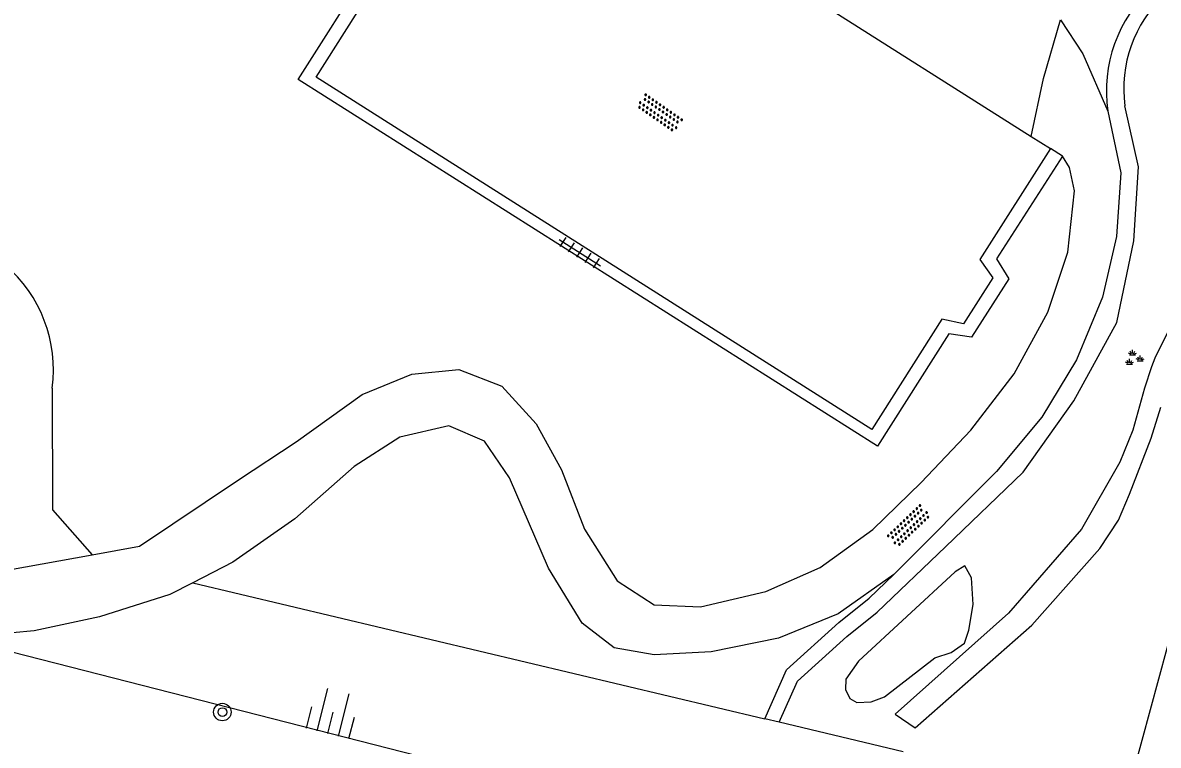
# Model space of a CAD drawing. Extents: x 125000 to 129004, y 397500 to 399008.
# Drawn here: x 126894 to 126945.8, y 398627.6 to 398660.6 of the extents above; entities that cross this region are included whole.
import ezdxf

# ---------------------------------------------------------------- set-up
doc = ezdxf.new("R2010")
doc.units = 0
for name, color, linetype in [('gg-afsc-hekwerk', 7, 'Continuous'), ('gg-knt-BGT kruinlijn', 7, 'Continuous'), ('gg-knt-bovenkant onderkant talud', 7, 'Continuous'), ('gg-knt-onverhard', 7, 'Continuous'), ('gg-knt-verharding', 7, 'Continuous'), ('gt-grn-groengrens', 7, 'Continuous'), ('gt-symb-boom', 7, 'Continuous'), ('gt-symb-groenvak', 7, 'Continuous'), ('gt-symb-overige verharding', 7, 'Continuous'), ('gt-symb-talud symbool', 7, 'Continuous'), ('gt-symb-tegel verharding', 7, 'Continuous')]:
    doc.layers.add(name, color=color, linetype=linetype)

# ---------------------------------------------------------------- blocks, each defined once
blk = doc.blocks.new('gt0-GRVAK')
at = {"layer": 'gt-symb-groenvak'}
for p, q in [((-0.11, 0.189), (-0.228, 0.24)), ((-0.182, 0.153), (0.088, 0.153)), ((-0.091, 0.211), (-0.156, 0.322)), ((-0.047, 0.214), (-0.047, 0.393)), ((-0.004, 0.211), (0.061, 0.322)), ((0.015, 0.189), (0.133, 0.24)), ((0.262, -0.052), (0.197, 0.059)), ((0.305, -0.049), (0.305, 0.13)), ((0.349, -0.052), (0.414, 0.059)), ((-0.245, -0.228), (-0.363, -0.177)), ((-0.318, -0.264), (-0.047, -0.264)), ((-0.226, -0.206), (-0.291, -0.095)), ((-0.183, -0.203), (-0.183, -0.024)), ((-0.139, -0.206), (-0.074, -0.095)), ((-0.12, -0.228), (-0.002, -0.177)), ((0.243, -0.074), (0.125, -0.023)), ((0.17, -0.11), (0.441, -0.11)), ((0.368, -0.074), (0.486, -0.023))]:
    blk.add_line(p, q, dxfattribs=at)
blk = doc.blocks.new('gt0-OVH')
at = {"layer": 'gt-symb-overige verharding'}
for points in [[(-0.972, 0.298), (-0.967, 0.308), (-0.965, 0.319), (-0.966, 0.33), (-0.971, 0.34), (-0.978, 0.348), (-0.988, 0.353), (-0.999, 0.355), (-1.01, 0.354), (-1.02, 0.349), (-1.028, 0.342), (-1.033, 0.332), (-1.035, 0.321), (-1.034, 0.31), (-1.029, 0.3), (-1.022, 0.292), (-1.012, 0.287), (-1.001, 0.285), (-0.99, 0.286), (-0.98, 0.291)], [(-0.872, 0.106), (-0.867, 0.116), (-0.865, 0.126), (-0.866, 0.137), (-0.871, 0.147), (-0.878, 0.156), (-0.888, 0.161), (-0.899, 0.163), (-0.91, 0.162), (-0.92, 0.157), (-0.928, 0.15), (-0.933, 0.14), (-0.935, 0.129), (-0.934, 0.118), (-0.929, 0.108), (-0.922, 0.1), (-0.912, 0.095), (-0.901, 0.092), (-0.89, 0.094), (-0.88, 0.098)], [(-0.772, 0.298), (-0.767, 0.308), (-0.765, 0.319), (-0.766, 0.33), (-0.771, 0.34), (-0.778, 0.348), (-0.788, 0.353), (-0.799, 0.355), (-0.81, 0.354), (-0.82, 0.349), (-0.828, 0.342), (-0.833, 0.332), (-0.835, 0.321), (-0.834, 0.31), (-0.829, 0.3), (-0.822, 0.292), (-0.812, 0.287), (-0.801, 0.285), (-0.79, 0.286), (-0.78, 0.291)], [(-0.672, 0.106), (-0.667, 0.116), (-0.665, 0.126), (-0.666, 0.137), (-0.671, 0.147), (-0.678, 0.156), (-0.688, 0.161), (-0.699, 0.163), (-0.71, 0.162), (-0.72, 0.157), (-0.728, 0.15), (-0.733, 0.14), (-0.735, 0.129), (-0.734, 0.118), (-0.729, 0.108), (-0.722, 0.1), (-0.712, 0.095), (-0.701, 0.092), (-0.69, 0.094), (-0.68, 0.098)], [(-0.572, 0.298), (-0.567, 0.308), (-0.565, 0.319), (-0.566, 0.33), (-0.571, 0.34), (-0.578, 0.348), (-0.588, 0.353), (-0.599, 0.355), (-0.61, 0.354), (-0.62, 0.349), (-0.628, 0.342), (-0.633, 0.332), (-0.635, 0.321), (-0.634, 0.31), (-0.629, 0.3), (-0.622, 0.292), (-0.612, 0.287), (-0.601, 0.285), (-0.59, 0.286), (-0.58, 0.291)], [(-0.472, 0.106), (-0.467, 0.116), (-0.465, 0.126), (-0.466, 0.137), (-0.471, 0.147), (-0.478, 0.156), (-0.488, 0.161), (-0.499, 0.163), (-0.51, 0.162), (-0.52, 0.157), (-0.528, 0.15), (-0.533, 0.14), (-0.535, 0.129), (-0.534, 0.118), (-0.529, 0.108), (-0.522, 0.1), (-0.512, 0.095), (-0.501, 0.092), (-0.49, 0.094), (-0.48, 0.098)], [(-0.372, 0.298), (-0.367, 0.308), (-0.365, 0.319), (-0.366, 0.33), (-0.371, 0.34), (-0.378, 0.348), (-0.388, 0.353), (-0.399, 0.355), (-0.41, 0.354), (-0.42, 0.349), (-0.428, 0.342), (-0.433, 0.332), (-0.435, 0.321), (-0.434, 0.31), (-0.429, 0.3), (-0.422, 0.292), (-0.412, 0.287), (-0.401, 0.285), (-0.39, 0.286), (-0.38, 0.291)], [(-0.272, 0.106), (-0.267, 0.116), (-0.265, 0.126), (-0.266, 0.137), (-0.271, 0.147), (-0.278, 0.156), (-0.288, 0.161), (-0.299, 0.163), (-0.31, 0.162), (-0.32, 0.157), (-0.328, 0.15), (-0.333, 0.14), (-0.335, 0.129), (-0.334, 0.118), (-0.329, 0.108), (-0.322, 0.1), (-0.312, 0.095), (-0.301, 0.092), (-0.29, 0.094), (-0.28, 0.098)], [(-0.172, 0.298), (-0.167, 0.308), (-0.165, 0.319), (-0.166, 0.33), (-0.171, 0.34), (-0.178, 0.348), (-0.188, 0.353), (-0.199, 0.355), (-0.21, 0.354), (-0.22, 0.349), (-0.228, 0.342), (-0.233, 0.332), (-0.235, 0.321), (-0.234, 0.31), (-0.229, 0.3), (-0.222, 0.292), (-0.212, 0.287), (-0.201, 0.285), (-0.19, 0.286), (-0.18, 0.291)], [(-0.072, 0.106), (-0.067, 0.116), (-0.065, 0.126), (-0.066, 0.137), (-0.071, 0.147), (-0.078, 0.156), (-0.088, 0.161), (-0.099, 0.163), (-0.11, 0.162), (-0.12, 0.157), (-0.128, 0.15), (-0.133, 0.14), (-0.135, 0.129), (-0.134, 0.118), (-0.129, 0.108), (-0.122, 0.1), (-0.112, 0.095), (-0.101, 0.092), (-0.09, 0.094), (-0.08, 0.098)], [(0.028, 0.298), (0.033, 0.308), (0.035, 0.319), (0.034, 0.33), (0.029, 0.34), (0.022, 0.348), (0.012, 0.353), (0.001, 0.355), (-0.01, 0.354), (-0.02, 0.349), (-0.028, 0.342), (-0.033, 0.332), (-0.035, 0.321), (-0.034, 0.31), (-0.029, 0.3), (-0.022, 0.292), (-0.012, 0.287), (-0.001, 0.285), (0.01, 0.286), (0.02, 0.291)], [(0.128, 0.106), (0.133, 0.116), (0.135, 0.126), (0.134, 0.137), (0.129, 0.147), (0.122, 0.156), (0.112, 0.161), (0.101, 0.163), (0.09, 0.162), (0.08, 0.157), (0.072, 0.15), (0.067, 0.14), (0.065, 0.129), (0.066, 0.118), (0.071, 0.108), (0.078, 0.1), (0.088, 0.095), (0.099, 0.092), (0.11, 0.094), (0.12, 0.098)], [(0.228, 0.298), (0.233, 0.308), (0.235, 0.319), (0.234, 0.33), (0.229, 0.34), (0.222, 0.348), (0.212, 0.353), (0.201, 0.355), (0.19, 0.354), (0.18, 0.349), (0.172, 0.342), (0.167, 0.332), (0.165, 0.321), (0.166, 0.31), (0.171, 0.3), (0.178, 0.292), (0.188, 0.287), (0.199, 0.285), (0.21, 0.286), (0.22, 0.291)], [(0.328, 0.106), (0.333, 0.116), (0.335, 0.126), (0.334, 0.137), (0.329, 0.147), (0.322, 0.156), (0.312, 0.161), (0.301, 0.163), (0.29, 0.162), (0.28, 0.157), (0.272, 0.15), (0.267, 0.14), (0.265, 0.129), (0.266, 0.118), (0.271, 0.108), (0.278, 0.1), (0.288, 0.095), (0.299, 0.092), (0.31, 0.094), (0.32, 0.098)], [(0.428, 0.298), (0.433, 0.308), (0.435, 0.319), (0.434, 0.33), (0.429, 0.34), (0.422, 0.348), (0.412, 0.353), (0.401, 0.355), (0.39, 0.354), (0.38, 0.349), (0.372, 0.342), (0.367, 0.332), (0.365, 0.321), (0.366, 0.31), (0.371, 0.3), (0.378, 0.292), (0.388, 0.287), (0.399, 0.285), (0.41, 0.286), (0.42, 0.291)], [(0.528, 0.106), (0.533, 0.116), (0.535, 0.126), (0.534, 0.137), (0.529, 0.147), (0.522, 0.156), (0.512, 0.161), (0.501, 0.163), (0.49, 0.162), (0.48, 0.157), (0.472, 0.15), (0.467, 0.14), (0.465, 0.129), (0.466, 0.118), (0.471, 0.108), (0.478, 0.1), (0.488, 0.095), (0.499, 0.092), (0.51, 0.094), (0.52, 0.098)], [(0.628, 0.298), (0.633, 0.308), (0.635, 0.319), (0.634, 0.33), (0.629, 0.34), (0.622, 0.348), (0.612, 0.353), (0.601, 0.355), (0.59, 0.354), (0.58, 0.349), (0.572, 0.342), (0.567, 0.332), (0.565, 0.321), (0.566, 0.31), (0.571, 0.3), (0.578, 0.292), (0.588, 0.287), (0.599, 0.285), (0.61, 0.286), (0.62, 0.291)], [(0.728, 0.106), (0.733, 0.116), (0.735, 0.126), (0.734, 0.137), (0.729, 0.147), (0.722, 0.156), (0.712, 0.161), (0.701, 0.163), (0.69, 0.162), (0.68, 0.157), (0.672, 0.15), (0.667, 0.14), (0.665, 0.129), (0.666, 0.118), (0.671, 0.108), (0.678, 0.1), (0.688, 0.095), (0.699, 0.092), (0.71, 0.094), (0.72, 0.098)], [(0.828, 0.298), (0.833, 0.308), (0.835, 0.319), (0.834, 0.33), (0.829, 0.34), (0.822, 0.348), (0.812, 0.353), (0.801, 0.355), (0.79, 0.354), (0.78, 0.349), (0.772, 0.342), (0.767, 0.332), (0.765, 0.321), (0.766, 0.31), (0.771, 0.3), (0.778, 0.292), (0.788, 0.287), (0.799, 0.285), (0.81, 0.286), (0.82, 0.291)], [(0.928, 0.106), (0.933, 0.116), (0.935, 0.126), (0.934, 0.137), (0.929, 0.147), (0.922, 0.156), (0.912, 0.161), (0.901, 0.163), (0.89, 0.162), (0.88, 0.157), (0.872, 0.15), (0.867, 0.14), (0.865, 0.129), (0.866, 0.118), (0.871, 0.108), (0.878, 0.1), (0.888, 0.095), (0.899, 0.092), (0.91, 0.094), (0.92, 0.098)], [(1.028, 0.298), (1.033, 0.308), (1.035, 0.319), (1.034, 0.33), (1.029, 0.34), (1.022, 0.348), (1.012, 0.353), (1.001, 0.355), (0.99, 0.354), (0.98, 0.349), (0.972, 0.342), (0.967, 0.332), (0.965, 0.321), (0.966, 0.31), (0.971, 0.3), (0.978, 0.292), (0.988, 0.287), (0.999, 0.285), (1.01, 0.286), (1.02, 0.291)], [(-0.972, -0.142), (-0.967, -0.132), (-0.965, -0.121), (-0.966, -0.11), (-0.971, -0.1), (-0.978, -0.092), (-0.988, -0.087), (-0.999, -0.085), (-1.01, -0.086), (-1.02, -0.091), (-1.028, -0.098), (-1.033, -0.108), (-1.035, -0.119), (-1.034, -0.13), (-1.029, -0.14), (-1.022, -0.148), (-1.012, -0.153), (-1.001, -0.155), (-0.99, -0.154), (-0.98, -0.149)], [(-0.872, -0.334), (-0.867, -0.324), (-0.865, -0.314), (-0.866, -0.303), (-0.871, -0.293), (-0.878, -0.284), (-0.888, -0.279), (-0.899, -0.277), (-0.91, -0.278), (-0.92, -0.283), (-0.928, -0.29), (-0.933, -0.3), (-0.935, -0.311), (-0.934, -0.322), (-0.929, -0.332), (-0.922, -0.34), (-0.912, -0.345), (-0.901, -0.348), (-0.89, -0.346), (-0.88, -0.342)], [(-0.772, -0.142), (-0.767, -0.132), (-0.765, -0.121), (-0.766, -0.11), (-0.771, -0.1), (-0.778, -0.092), (-0.788, -0.087), (-0.799, -0.085), (-0.81, -0.086), (-0.82, -0.091), (-0.828, -0.098), (-0.833, -0.108), (-0.835, -0.119), (-0.834, -0.13), (-0.829, -0.14), (-0.822, -0.148), (-0.812, -0.153), (-0.801, -0.155), (-0.79, -0.154), (-0.78, -0.149)], [(-0.672, -0.334), (-0.667, -0.324), (-0.665, -0.314), (-0.666, -0.303), (-0.671, -0.293), (-0.678, -0.284), (-0.688, -0.279), (-0.699, -0.277), (-0.71, -0.278), (-0.72, -0.283), (-0.728, -0.29), (-0.733, -0.3), (-0.735, -0.311), (-0.734, -0.322), (-0.729, -0.332), (-0.722, -0.34), (-0.712, -0.345), (-0.701, -0.348), (-0.69, -0.346), (-0.68, -0.342)], [(-0.572, -0.142), (-0.567, -0.132), (-0.565, -0.121), (-0.566, -0.11), (-0.571, -0.1), (-0.578, -0.092), (-0.588, -0.087), (-0.599, -0.085), (-0.61, -0.086), (-0.62, -0.091), (-0.628, -0.098), (-0.633, -0.108), (-0.635, -0.119), (-0.634, -0.13), (-0.629, -0.14), (-0.622, -0.148), (-0.612, -0.153), (-0.601, -0.155), (-0.59, -0.154), (-0.58, -0.149)], [(-0.472, -0.334), (-0.467, -0.324), (-0.465, -0.314), (-0.466, -0.303), (-0.471, -0.293), (-0.478, -0.284), (-0.488, -0.279), (-0.499, -0.277), (-0.51, -0.278), (-0.52, -0.283), (-0.528, -0.29), (-0.533, -0.3), (-0.535, -0.311), (-0.534, -0.322), (-0.529, -0.332), (-0.522, -0.34), (-0.512, -0.345), (-0.501, -0.348), (-0.49, -0.346), (-0.48, -0.342)], [(-0.372, -0.142), (-0.367, -0.132), (-0.365, -0.121), (-0.366, -0.11), (-0.371, -0.1), (-0.378, -0.092), (-0.388, -0.087), (-0.399, -0.085), (-0.41, -0.086), (-0.42, -0.091), (-0.428, -0.098), (-0.433, -0.108), (-0.435, -0.119), (-0.434, -0.13), (-0.429, -0.14), (-0.422, -0.148), (-0.412, -0.153), (-0.401, -0.155), (-0.39, -0.154), (-0.38, -0.149)], [(-0.272, -0.334), (-0.267, -0.324), (-0.265, -0.314), (-0.266, -0.303), (-0.271, -0.293), (-0.278, -0.284), (-0.288, -0.279), (-0.299, -0.277), (-0.31, -0.278), (-0.32, -0.283), (-0.328, -0.29), (-0.333, -0.3), (-0.335, -0.311), (-0.334, -0.322), (-0.329, -0.332), (-0.322, -0.34), (-0.312, -0.345), (-0.301, -0.348), (-0.29, -0.346), (-0.28, -0.342)], [(-0.172, -0.142), (-0.167, -0.132), (-0.165, -0.121), (-0.166, -0.11), (-0.171, -0.1), (-0.178, -0.092), (-0.188, -0.087), (-0.199, -0.085), (-0.21, -0.086), (-0.22, -0.091), (-0.228, -0.098), (-0.233, -0.108), (-0.235, -0.119), (-0.234, -0.13), (-0.229, -0.14), (-0.222, -0.148), (-0.212, -0.153), (-0.201, -0.155), (-0.19, -0.154), (-0.18, -0.149)], [(-0.072, -0.334), (-0.067, -0.324), (-0.065, -0.314), (-0.066, -0.303), (-0.071, -0.293), (-0.078, -0.284), (-0.088, -0.279), (-0.099, -0.277), (-0.11, -0.278), (-0.12, -0.283), (-0.128, -0.29), (-0.133, -0.3), (-0.135, -0.311), (-0.134, -0.322), (-0.129, -0.332), (-0.122, -0.34), (-0.112, -0.345), (-0.101, -0.348), (-0.09, -0.346), (-0.08, -0.342)], [(0.028, -0.142), (0.033, -0.132), (0.035, -0.121), (0.034, -0.11), (0.029, -0.1), (0.022, -0.092), (0.012, -0.087), (0.001, -0.085), (-0.01, -0.086), (-0.02, -0.091), (-0.028, -0.098), (-0.033, -0.108), (-0.035, -0.119), (-0.034, -0.13), (-0.029, -0.14), (-0.022, -0.148), (-0.012, -0.153), (-0.001, -0.155), (0.01, -0.154), (0.02, -0.149)], [(0.128, -0.334), (0.133, -0.324), (0.135, -0.314), (0.134, -0.303), (0.129, -0.293), (0.122, -0.284), (0.112, -0.279), (0.101, -0.277), (0.09, -0.278), (0.08, -0.283), (0.072, -0.29), (0.067, -0.3), (0.065, -0.311), (0.066, -0.322), (0.071, -0.332), (0.078, -0.34), (0.088, -0.345), (0.099, -0.348), (0.11, -0.346), (0.12, -0.342)], [(0.228, -0.142), (0.233, -0.132), (0.235, -0.121), (0.234, -0.11), (0.229, -0.1), (0.222, -0.092), (0.212, -0.087), (0.201, -0.085), (0.19, -0.086), (0.18, -0.091), (0.172, -0.098), (0.167, -0.108), (0.165, -0.119), (0.166, -0.13), (0.171, -0.14), (0.178, -0.148), (0.188, -0.153), (0.199, -0.155), (0.21, -0.154), (0.22, -0.149)], [(0.328, -0.334), (0.333, -0.324), (0.335, -0.314), (0.334, -0.303), (0.329, -0.293), (0.322, -0.284), (0.312, -0.279), (0.301, -0.277), (0.29, -0.278), (0.28, -0.283), (0.272, -0.29), (0.267, -0.3), (0.265, -0.311), (0.266, -0.322), (0.271, -0.332), (0.278, -0.34), (0.288, -0.345), (0.299, -0.348), (0.31, -0.346), (0.32, -0.342)], [(0.428, -0.142), (0.433, -0.132), (0.435, -0.121), (0.434, -0.11), (0.429, -0.1), (0.422, -0.092), (0.412, -0.087), (0.401, -0.085), (0.39, -0.086), (0.38, -0.091), (0.372, -0.098), (0.367, -0.108), (0.365, -0.119), (0.366, -0.13), (0.371, -0.14), (0.378, -0.148), (0.388, -0.153), (0.399, -0.155), (0.41, -0.154), (0.42, -0.149)], [(0.528, -0.334), (0.533, -0.324), (0.535, -0.314), (0.534, -0.303), (0.529, -0.293), (0.522, -0.284), (0.512, -0.279), (0.501, -0.277), (0.49, -0.278), (0.48, -0.283), (0.472, -0.29), (0.467, -0.3), (0.465, -0.311), (0.466, -0.322), (0.471, -0.332), (0.478, -0.34), (0.488, -0.345), (0.499, -0.348), (0.51, -0.346), (0.52, -0.342)], [(0.628, -0.142), (0.633, -0.132), (0.635, -0.121), (0.634, -0.11), (0.629, -0.1), (0.622, -0.092), (0.612, -0.087), (0.601, -0.085), (0.59, -0.086), (0.58, -0.091), (0.572, -0.098), (0.567, -0.108), (0.565, -0.119), (0.566, -0.13), (0.571, -0.14), (0.578, -0.148), (0.588, -0.153), (0.599, -0.155), (0.61, -0.154), (0.62, -0.149)], [(0.728, -0.334), (0.733, -0.324), (0.735, -0.314), (0.734, -0.303), (0.729, -0.293), (0.722, -0.284), (0.712, -0.279), (0.701, -0.277), (0.69, -0.278), (0.68, -0.283), (0.672, -0.29), (0.667, -0.3), (0.665, -0.311), (0.666, -0.322), (0.671, -0.332), (0.678, -0.34), (0.688, -0.345), (0.699, -0.348), (0.71, -0.346), (0.72, -0.342)], [(0.828, -0.142), (0.833, -0.132), (0.835, -0.121), (0.834, -0.11), (0.829, -0.1), (0.822, -0.092), (0.812, -0.087), (0.801, -0.085), (0.79, -0.086), (0.78, -0.091), (0.772, -0.098), (0.767, -0.108), (0.765, -0.119), (0.766, -0.13), (0.771, -0.14), (0.778, -0.148), (0.788, -0.153), (0.799, -0.155), (0.81, -0.154), (0.82, -0.149)], [(0.928, -0.334), (0.933, -0.324), (0.935, -0.314), (0.934, -0.303), (0.929, -0.293), (0.922, -0.284), (0.912, -0.279), (0.901, -0.277), (0.89, -0.278), (0.88, -0.283), (0.872, -0.29), (0.867, -0.3), (0.865, -0.311), (0.866, -0.322), (0.871, -0.332), (0.878, -0.34), (0.888, -0.345), (0.899, -0.348), (0.91, -0.346), (0.92, -0.342)], [(1.028, -0.142), (1.033, -0.132), (1.035, -0.121), (1.034, -0.11), (1.029, -0.1), (1.022, -0.092), (1.012, -0.087), (1.001, -0.085), (0.99, -0.086), (0.98, -0.091), (0.972, -0.098), (0.967, -0.108), (0.965, -0.119), (0.966, -0.13), (0.971, -0.14), (0.978, -0.148), (0.988, -0.153), (0.999, -0.155), (1.01, -0.154), (1.02, -0.149)]]:
    blk.add_lwpolyline(points, close=True, dxfattribs=at)
blk = doc.blocks.new('gt0-TEG1')
at = {"layer": 'gt-symb-tegel verharding'}
for p, q in [((-1.125, 0), (1.125, 0)), ((-0.9, -0.25), (-0.9, 0.25)), ((-0.45, -0.25), (-0.45, 0.25)), ((0, -0.25), (0, 0.25)), ((0.45, -0.25), (0.45, 0.25)), ((0.9, -0.25), (0.9, 0.25))]:
    blk.add_line(p, q, dxfattribs=at)
blk = doc.blocks.new('gt0-BOOM')
at = {"layer": 'gt-symb-boom'}
for radius in [0.4, 0.2]:
    blk.add_circle((0, 0), radius, dxfattribs=at)
blk = doc.blocks.new('gt0-TALUD_1')
at = {"layer": 'gt-symb-talud symbool'}
for p, q in [((-1, -1), (-1, 0)), ((-0.5, -2), (-0.5, 0)), ((0, -1), (0, 0)), ((0.5, -2), (0.5, 0)), ((1, -1), (1, 0))]:
    blk.add_line(p, q, dxfattribs=at)

msp = doc.modelspace()

# ---------------------------------------------------------------- linework, layer by layer
at = {"layer": 'gg-afsc-hekwerk'}
for p, q in [((126929.347, 398662.175), (126940.046, 398655.383)), ((126940.046, 398655.383), (126940.931, 398654.821))]:
    msp.add_line(p, q, dxfattribs=at)
msp.add_lwpolyline([(126940.931, 398654.821), (126937.708, 398649.757), (126938.297, 398648.931), (126936.96, 398646.819), (126935.966, 398647.035), (126932.774, 398642.003), (126907.419, 398658.089), (126910.618, 398663.131), (126910.002, 398663.948), (126911.39, 398666.025), (126912.4, 398665.862), (126915.612, 398670.896)], dxfattribs=at)
at = {"layer": 'gg-knt-BGT kruinlijn'}
msp.add_line((126934.244, 398621.443), (126890.784, 398632.546), dxfattribs=at)
at = {"layer": 'gg-knt-bovenkant onderkant talud'}
for p, q in [((126901.798, 398635.011), (126927.894, 398628.8)), ((126928.552, 398628.644), (126927.894, 398628.8)), ((126934.209, 398627.298), (126928.552, 398628.644))]:
    msp.add_line(p, q, dxfattribs=at)
msp.add_lwpolyline([(126895.38, 398643.897), (126895.391, 398638.331), (126897.203, 398636.289)], dxfattribs=at)
msp.add_arc((126889.146, 398644.738), 6.29, 352.3162, 49.469, dxfattribs=at)
at = {"layer": 'gg-knt-onverhard'}
msp.add_line((126943.547, 398656.539), (126943.55, 398656.525), dxfattribs=at)
for points in [[(126941.38, 398660.708), (126942.403, 398659.148), (126943.547, 398656.539)], [(126897.203, 398636.289), (126899.372, 398636.683), (126903.889, 398639.711), (126906.517, 398641.433), (126909.52, 398643.602), (126911.786, 398644.533), (126913.934, 398644.748), (126915.903, 398643.98), (126917.466, 398642.255), (126918.618, 398640.163), (126919.673, 398637.459), (126921.164, 398635.09), (126922.854, 398634.003), (126924.962, 398633.908), (126927.947, 398634.611), (126930.423, 398635.705), (126932.826, 398637.436), (126935.03, 398639.587), (126937.294, 398641.976), (126939.276, 398644.539), (126940.805, 398647.364), (126941.727, 398650.094), (126942.028, 398652.901), (126941.805, 398653.956), (126941.478, 398654.484)], [(126933.79, 398635.382), (126931.247, 398633.589), (126928.513, 398632.472), (126925.446, 398631.851), (126922.844, 398631.718), (126921.017, 398632.031), (126919.563, 398633.166), (126918.027, 398635.669), (126916.246, 398639.798), (126915.108, 398641.478), (126913.479, 398642.164), (126911.238, 398641.646), (126909.161, 398640.316), (126906.46, 398637.919), (126903.628, 398635.95), (126901.798, 398635.011)], [(126890.894, 398635.125), (126891.871, 398635.32), (126897.203, 398636.289)], [(126901.798, 398635.011), (126900.744, 398634.47), (126897.535, 398633.45), (126894.556, 398632.811), (126891.585, 398632.546), (126890.784, 398632.546)]]:
    msp.add_lwpolyline(points, dxfattribs=at)
at = {"layer": 'gg-knt-verharding'}
for p, q in [((126941.478, 398654.484), (126940.931, 398654.821)), ((126943.811, 398623.04), (126950.455, 398647.528))]:
    msp.add_line(p, q, dxfattribs=at)
for points in [[(126941.478, 398654.484), (126938.47, 398649.787), (126939.027, 398648.883), (126937.327, 398646.214), (126936.292, 398646.368), (126933.031, 398641.246), (126906.603, 398657.971), (126909.88, 398663.142), (126909.292, 398664.013), (126911.041, 398666.725), (126912.065, 398666.557), (126915.092, 398671.261)], [(126940.046, 398655.383), (126940.61, 398658.026), (126941.38, 398660.708)]]:
    msp.add_lwpolyline(points, dxfattribs=at)
at = {"layer": 'gt-grn-groengrens'}
for points in [[(126928.552, 398628.644), (126929.388, 398630.515), (126931.631, 398632.553), (126933.019, 398633.663), (126936.143, 398636.642), (126939.689, 398640.061), (126942.002, 398643.315), (126943.955, 398646.887), (126944.731, 398650.61), (126944.939, 398653.994), (126944.328, 398656.777)], [(126943.55, 398656.525), (126944.147, 398653.718), (126943.938, 398650.819), (126943.302, 398648.041), (126942.116, 398645.183), (126940.532, 398642.57), (126938.472, 398640.087), (126933.79, 398635.382)], [(126948.025, 398649.933), (126945.696, 398645.265), (126945.537, 398644.862), (126945.227, 398643.895), (126944.695, 398641.974), (126944.1, 398640.514), (126942.349, 398637.453), (126939.015, 398633.626), (126933.845, 398629.004), (126934.763, 398628.392)], [(126934.763, 398628.392), (126940.086, 398633.075), (126943.175, 398636.565), (126944.041, 398637.866), (126944.531, 398639.046), (126945.523, 398641.612), (126945.969, 398643.029)], [(126936.575, 398635.501), (126932.17, 398631.433), (126931.591, 398630.612), (126931.58, 398630.131), (126931.775, 398629.722), (126932.102, 398629.548), (126932.756, 398629.579), (126933.359, 398629.804), (126935.659, 398631.578), (126936.405, 398631.819), (126937.008, 398632.249), (126937.202, 398632.842), (126937.407, 398634.018), (126937.325, 398635.235), (126937.018, 398635.788), (126936.575, 398635.501)], [(126927.894, 398628.8), (126928.89, 398631.029), (126931.275, 398633.197), (126932.657, 398634.301), (126933.79, 398635.382)]]:
    msp.add_lwpolyline(points, dxfattribs=at)
for centre, radius, start, end in [((126949.79, 398657.465), 6.311, 131.8751, 188.437), ((126950.061, 398657.571), 5.788, 132.8634, 187.8809)]:
    msp.add_arc(centre, radius, start, end, dxfattribs=at)

# ---------------------------------------------------------------- block references
at = {"layer": 'gt-symb-boom'}
msp.add_blockref('gt0-BOOM', (126903.148, 398629.106), dxfattribs=at)
at = {"layer": 'gt-symb-groenvak'}
msp.add_blockref('gt0-GRVAK', (126944.715, 398645.253), dxfattribs=at)
at = {"layer": 'gt-symb-overige verharding'}
for p, rotation in [((126923.097, 398656.447), -34.77129164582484), ((126934.472, 398637.609), 43.66212521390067)]:
    msp.add_blockref('gt0-OVH', p, dxfattribs=dict(at, rotation=rotation))
at = {"layer": 'gt-symb-talud symbool', "xscale": 0.9997384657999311, "yscale": 0.9997384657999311, "rotation": 165.75525752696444}
msp.add_blockref('gt0-TALUD_1', (126907.938, 398628.128), dxfattribs=at)
at = {"layer": 'gt-symb-tegel verharding', "rotation": -32.54589339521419}
msp.add_blockref('gt0-TEG1', (126919.456, 398650.077), dxfattribs=at)

doc.saveas('drawing.dxf')
